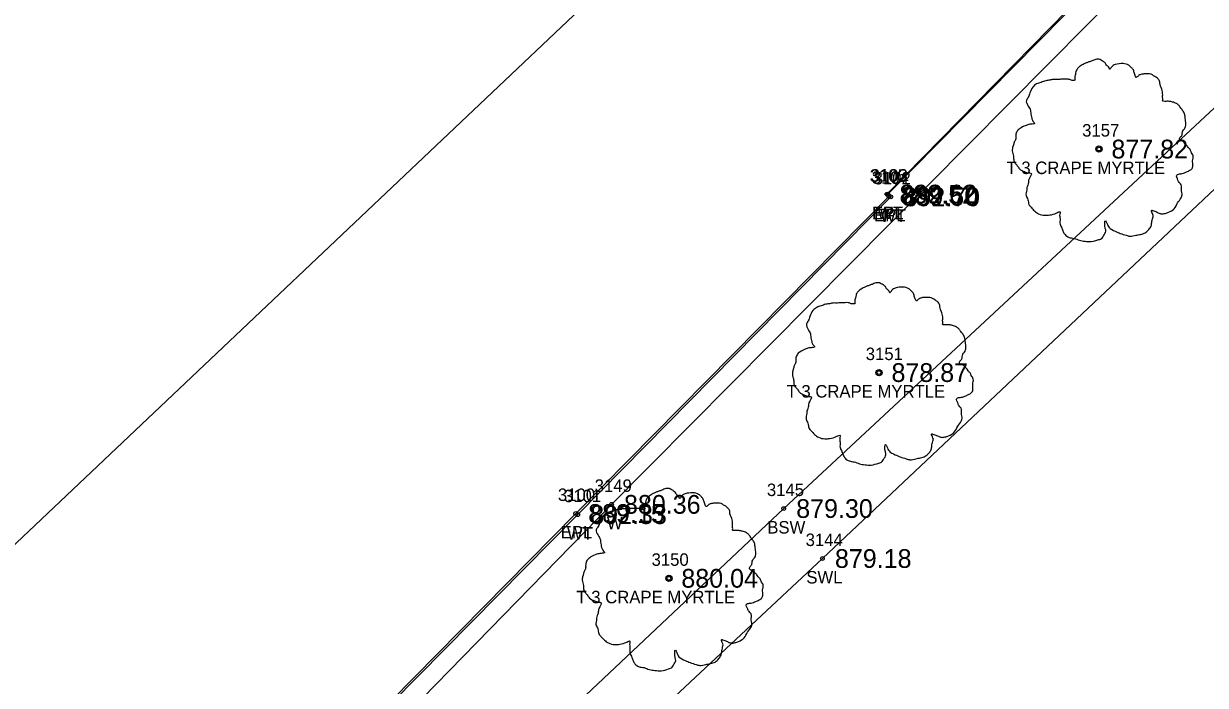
# Model space of a CAD drawing. Extents: x 1622501 to 1626664, y 1117816 to 1121579.
# Drawn here: x 1623634 to 1623728.6, y 1119071.7 to 1119124.7 of the extents above; entities that cross this region are included whole.
import ezdxf

# ---------------------------------------------------------------- set-up
doc = ezdxf.new("R2010")
doc.units = 0
for name, color, linetype in [('RD_EX_BldgApp', 7, 'Continuous'), ('RD_EX_Conc', 7, 'Continuous'), ('RD_EX_Conc_txCode', 7, 'Continuous'), ('RD_EX_DR_Pipe', 7, 'Continuous'), ('RD_EX_Misc', 7, 'Continuous'), ('RD_EX_Misc_txCode', 7, 'Continuous'), ('RD_EX_Road', 7, 'Continuous'), ('RD_EX_Road_txCode', 7, 'Continuous'), ('RD_EX_TX_Conc_ELEV', 7, 'Continuous'), ('RD_EX_TX_Misc_ELEV', 7, 'Continuous'), ('RD_EX_TX_Road_ELEV', 7, 'Continuous'), ('RD_EX_TX_VEG_ELEV', 7, 'Continuous'), ('RD_EX_VEG', 7, 'Continuous'), ('RD_EX_VEG_txCode', 7, 'Continuous'), ('RD_SMD_Locator', 7, 'Continuous')]:
    doc.layers.add(name, color=color, linetype=linetype)

msp = doc.modelspace()

# ---------------------------------------------------------------- linework, layer by layer
at = {"layer": 'RD_EX_BldgApp'}
msp.add_lwpolyline([(1623611.88, 1119041.633), (1623617.165, 1119021.483), (1623649.671, 1119054.028), (1623681.051, 1119086.161), (1623722.347, 1119127.806), (1623757.936, 1119164.001), (1623796.61, 1119203.222), (1623812.892, 1119220.059), (1623805.759, 1119227.093), (1623820.901, 1119266.212)], dxfattribs=at)
at = {"layer": 'RD_EX_Conc'}
for points in [[(1623595.957, 1118993.098), (1623622.153, 1119017.611), (1623656.161, 1119049.385), (1623694.844, 1119085.827), (1623730.881, 1119119.331), (1623767.199, 1119153.546), (1623807.434, 1119191.229), (1623857.127, 1119237.776)], [(1623598.762, 1118988.762), (1623625.502, 1119014.047), (1623659.646, 1119046.042), (1623697.948, 1119081.826), (1623734.479, 1119116.219), (1623770.397, 1119149.723), (1623810.513, 1119187.319), (1623859.029, 1119232.94)]]:
    msp.add_lwpolyline(points, dxfattribs=at)
at = {"layer": 'RD_EX_DR_Pipe'}
msp.add_line((1623590.488, 1119042.518), (1623772.693, 1119214.881), dxfattribs=at)
at = {"layer": 'RD_EX_Misc'}
msp.add_lwpolyline([(1623612.489, 1119041.839), (1623617.784, 1119023.464), (1623650.786, 1119057.144), (1623650.629, 1119057.303), (1623678.345, 1119085.339), (1623703.433, 1119110.78), (1623703.191, 1119111.004), (1623719.28, 1119127.327), (1623719.051, 1119127.54), (1623738.853, 1119148.212), (1623776.594, 1119185.952), (1623789.621, 1119199.191), (1623809.925, 1119220.218), (1623803.282, 1119226.617), (1623818.739, 1119266.256)], dxfattribs=at)
at = {"layer": 'RD_EX_Road'}
msp.add_lwpolyline([(1623613.186, 1119042.019), (1623617.82, 1119023.739), (1623650.67, 1119057.113), (1623650.468, 1119057.338), (1623678.183, 1119085.433), (1623703.282, 1119110.828), (1623703.118, 1119110.99), (1623719.085, 1119127.283), (1623718.708, 1119127.648), (1623738.45, 1119148.271), (1623776.492, 1119186.305), (1623774.181, 1119207.708)], dxfattribs=at)
at = {"layer": 'RD_EX_VEG'}
for centre, radius in [((1623720.098, 1119114.609), 0.25), ((1623720.085, 1119114.59), 0.0001), ((1623702.478, 1119096.713), 0.25), ((1623702.466, 1119096.694), 0.0001), ((1623685.646, 1119080.241), 0.25), ((1623685.634, 1119080.222), 0.0001)]:
    msp.add_circle(centre, radius, dxfattribs=at)
for points in [[(1623720.23, 1119121.776), (1623719.93, 1119121.801), (1623719.605, 1119121.701), (1623719.355, 1119121.601), (1623719.13, 1119121.526), (1623718.905, 1119121.426), (1623718.605, 1119121.251), (1623718.38, 1119121.051), (1623718.255, 1119120.801), (1623718.205, 1119120.576), (1623718.156, 1119120.301), (1623718.156, 1119120.126), (1623718.031, 1119120.101), (1623717.881, 1119120.126), (1623717.631, 1119120.201), (1623717.381, 1119120.201), (1623717.131, 1119120.201), (1623716.781, 1119120.176), (1623716.431, 1119120.176), (1623716.156, 1119120.126), (1623715.832, 1119120.077), (1623715.457, 1119119.952), (1623715.107, 1119119.827), (1623714.807, 1119119.577), (1623714.557, 1119119.102), (1623714.432, 1119118.752), (1623714.282, 1119118.502), (1623714.432, 1119118.052), (1623714.607, 1119117.703), (1623714.632, 1119117.503), (1623714.707, 1119117.078), (1623714.807, 1119116.853), (1623714.932, 1119116.653), (1623714.857, 1119116.628), (1623714.482, 1119116.578), (1623714.182, 1119116.478), (1623713.757, 1119116.253), (1623713.533, 1119116.028), (1623713.433, 1119115.703), (1623713.408, 1119115.354), (1623713.308, 1119115.154), (1623713.233, 1119114.879), (1623713.208, 1119114.804), (1623713.158, 1119114.479), (1623713.258, 1119114.029), (1623713.283, 1119113.679), (1623713.408, 1119113.454), (1623713.558, 1119113.28), (1623713.732, 1119113.03), (1623714.132, 1119112.805), (1623714.457, 1119112.705), (1623714.657, 1119112.68), (1623714.482, 1119112.18), (1623714.432, 1119111.83), (1623714.307, 1119111.43), (1623714.307, 1119111.355), (1623714.257, 1119110.881), (1623714.407, 1119110.556), (1623714.482, 1119110.181), (1623714.657, 1119109.956), (1623714.932, 1119109.656), (1623715.257, 1119109.431), (1623715.757, 1119109.306), (1623716.156, 1119109.331), (1623716.731, 1119109.506), (1623716.981, 1119109.581), (1623716.956, 1119109.406), (1623716.981, 1119109.031), (1623716.981, 1119108.607), (1623717.131, 1119108.282), (1623717.231, 1119108.007), (1623717.381, 1119107.757), (1623717.706, 1119107.532), (1623718.106, 1119107.457), (1623718.53, 1119107.307), (1623718.98, 1119107.232), (1623719.48, 1119107.207), (1623720.08, 1119107.357), (1623720.355, 1119107.482), (1623720.455, 1119107.657), (1623720.654, 1119108.032), (1623720.604, 1119108.257), (1623720.629, 1119108.856), (1623720.729, 1119108.681), (1623720.904, 1119108.332), (1623721.404, 1119108.032), (1623721.804, 1119107.857), (1623722.279, 1119107.707), (1623722.579, 1119107.632), (1623723.053, 1119107.707), (1623723.428, 1119107.782), (1623723.803, 1119107.907), (1623724.103, 1119108.182), (1623724.278, 1119108.457), (1623724.328, 1119108.731), (1623724.403, 1119109.106), (1623724.453, 1119109.281)], [(1623724.453, 1119109.281), (1623724.378, 1119109.456), (1623724.328, 1119109.706), (1623724.403, 1119109.681), (1623724.578, 1119109.631), (1623724.853, 1119109.506), (1623725.078, 1119109.431), (1623725.402, 1119109.456), (1623725.677, 1119109.556), (1623726.127, 1119109.831), (1623726.402, 1119110.306), (1623726.677, 1119110.706), (1623726.752, 1119111.03), (1623726.702, 1119111.255), (1623726.677, 1119111.755), (1623726.477, 1119112.005), (1623726.427, 1119112.13), (1623726.327, 1119112.53), (1623726.402, 1119112.58), (1623726.677, 1119112.63), (1623727.052, 1119112.755), (1623727.327, 1119112.88), (1623727.551, 1119113.055), (1623727.626, 1119113.28), (1623727.601, 1119113.679), (1623727.651, 1119114.079), (1623727.576, 1119114.229), (1623727.476, 1119114.379), (1623727.401, 1119114.579), (1623727.252, 1119114.729), (1623727.152, 1119114.879), (1623727.052, 1119114.979), (1623726.927, 1119115.129), (1623726.752, 1119115.254), (1623726.602, 1119115.304), (1623726.552, 1119115.454), (1623726.702, 1119115.653), (1623726.752, 1119115.753), (1623726.777, 1119115.978), (1623727.002, 1119116.328), (1623727.052, 1119116.728), (1623727.002, 1119117.153), (1623726.952, 1119117.428), (1623726.802, 1119117.703), (1623726.602, 1119117.952), (1623726.477, 1119118.127), (1623726.302, 1119118.252), (1623725.977, 1119118.377), (1623725.727, 1119118.427), (1623725.377, 1119118.427), (1623725.177, 1119118.477), (1623725.202, 1119118.527), (1623725.202, 1119118.677), (1623725.202, 1119118.952), (1623725.127, 1119119.402), (1623724.978, 1119119.902), (1623724.978, 1119119.927), (1623724.878, 1119120.176), (1623724.653, 1119120.376), (1623724.478, 1119120.476), (1623724.278, 1119120.601), (1623724.028, 1119120.626), (1623723.728, 1119120.626), (1623723.453, 1119120.576), (1623723.253, 1119120.476), (1623723.078, 1119120.351), (1623723.003, 1119120.501), (1623722.903, 1119120.801), (1623722.853, 1119120.951), (1623722.704, 1119121.126), (1623722.479, 1119121.326), (1623722.029, 1119121.451), (1623721.404, 1119121.376), (1623721.104, 1119121.176), (1623720.954, 1119121.001), (1623720.904, 1119121.126), (1623720.704, 1119121.326), (1623720.604, 1119121.501), (1623720.43, 1119121.626), (1623720.28, 1119121.726), (1623720.18, 1119121.776)], [(1623702.61, 1119103.88), (1623702.31, 1119103.905), (1623701.986, 1119103.805), (1623701.736, 1119103.705), (1623701.511, 1119103.63), (1623701.286, 1119103.53), (1623700.986, 1119103.355), (1623700.761, 1119103.155), (1623700.636, 1119102.905), (1623700.586, 1119102.681), (1623700.536, 1119102.406), (1623700.536, 1119102.231), (1623700.411, 1119102.206), (1623700.261, 1119102.231), (1623700.011, 1119102.306), (1623699.761, 1119102.306), (1623699.512, 1119102.306), (1623699.162, 1119102.281), (1623698.812, 1119102.281), (1623698.537, 1119102.231), (1623698.212, 1119102.181), (1623697.837, 1119102.056), (1623697.487, 1119101.931), (1623697.188, 1119101.681), (1623696.938, 1119101.206), (1623696.813, 1119100.856), (1623696.663, 1119100.606), (1623696.813, 1119100.157), (1623696.988, 1119099.807), (1623697.013, 1119099.607), (1623697.088, 1119099.182), (1623697.188, 1119098.957), (1623697.313, 1119098.757), (1623697.238, 1119098.732), (1623696.863, 1119098.682), (1623696.563, 1119098.582), (1623696.138, 1119098.357), (1623695.913, 1119098.133), (1623695.813, 1119097.808), (1623695.788, 1119097.458), (1623695.688, 1119097.258), (1623695.613, 1119096.983), (1623695.588, 1119096.908), (1623695.538, 1119096.583), (1623695.638, 1119096.133), (1623695.663, 1119095.784), (1623695.788, 1119095.559), (1623695.938, 1119095.384), (1623696.113, 1119095.134), (1623696.513, 1119094.909), (1623696.838, 1119094.809), (1623697.038, 1119094.784), (1623696.863, 1119094.284), (1623696.813, 1119093.934), (1623696.688, 1119093.535), (1623696.688, 1119093.46), (1623696.638, 1119092.985), (1623696.788, 1119092.66), (1623696.863, 1119092.285), (1623697.038, 1119092.06), (1623697.313, 1119091.76), (1623697.637, 1119091.535), (1623698.137, 1119091.41), (1623698.537, 1119091.435), (1623699.112, 1119091.61), (1623699.362, 1119091.685), (1623699.337, 1119091.51), (1623699.362, 1119091.136), (1623699.362, 1119090.711), (1623699.512, 1119090.386), (1623699.612, 1119090.111), (1623699.761, 1119089.861), (1623700.086, 1119089.636), (1623700.486, 1119089.561), (1623700.911, 1119089.411), (1623701.361, 1119089.336), (1623701.861, 1119089.311), (1623702.46, 1119089.461), (1623702.735, 1119089.586), (1623702.835, 1119089.761), (1623703.035, 1119090.136), (1623702.985, 1119090.361), (1623703.01, 1119090.961), (1623703.11, 1119090.786), (1623703.285, 1119090.436), (1623703.785, 1119090.136), (1623704.185, 1119089.961), (1623704.659, 1119089.811), (1623704.959, 1119089.736), (1623705.434, 1119089.811), (1623705.809, 1119089.886), (1623706.184, 1119090.011), (1623706.484, 1119090.286), (1623706.658, 1119090.561), (1623706.708, 1119090.836), (1623706.783, 1119091.211), (1623706.833, 1119091.385)], [(1623706.833, 1119091.385), (1623706.758, 1119091.56), (1623706.708, 1119091.81), (1623706.783, 1119091.785), (1623706.958, 1119091.735), (1623707.233, 1119091.61), (1623707.458, 1119091.535), (1623707.783, 1119091.56), (1623708.058, 1119091.66), (1623708.508, 1119091.935), (1623708.783, 1119092.41), (1623709.057, 1119092.81), (1623709.132, 1119093.135), (1623709.082, 1119093.36), (1623709.057, 1119093.859), (1623708.857, 1119094.109), (1623708.807, 1119094.234), (1623708.708, 1119094.634), (1623708.783, 1119094.684), (1623709.057, 1119094.734), (1623709.432, 1119094.859), (1623709.707, 1119094.984), (1623709.932, 1119095.159), (1623710.007, 1119095.384), (1623709.982, 1119095.784), (1623710.032, 1119096.183), (1623709.957, 1119096.333), (1623709.857, 1119096.483), (1623709.782, 1119096.683), (1623709.632, 1119096.833), (1623709.532, 1119096.983), (1623709.432, 1119097.083), (1623709.307, 1119097.233), (1623709.132, 1119097.358), (1623708.982, 1119097.408), (1623708.932, 1119097.558), (1623709.082, 1119097.758), (1623709.132, 1119097.858), (1623709.157, 1119098.083), (1623709.382, 1119098.432), (1623709.432, 1119098.832), (1623709.382, 1119099.257), (1623709.332, 1119099.532), (1623709.182, 1119099.807), (1623708.982, 1119100.057), (1623708.857, 1119100.232), (1623708.683, 1119100.357), (1623708.358, 1119100.482), (1623708.108, 1119100.531), (1623707.758, 1119100.531), (1623707.558, 1119100.581), (1623707.583, 1119100.631), (1623707.583, 1119100.781), (1623707.583, 1119101.056), (1623707.508, 1119101.506), (1623707.358, 1119102.006), (1623707.358, 1119102.031), (1623707.258, 1119102.281), (1623707.033, 1119102.481), (1623706.858, 1119102.581), (1623706.658, 1119102.706), (1623706.409, 1119102.731), (1623706.109, 1119102.731), (1623705.834, 1119102.681), (1623705.634, 1119102.581), (1623705.459, 1119102.456), (1623705.384, 1119102.606), (1623705.284, 1119102.905), (1623705.234, 1119103.055), (1623705.084, 1119103.23), (1623704.859, 1119103.43), (1623704.409, 1119103.555), (1623703.785, 1119103.48), (1623703.485, 1119103.28), (1623703.335, 1119103.105), (1623703.285, 1119103.23), (1623703.085, 1119103.43), (1623702.985, 1119103.605), (1623702.81, 1119103.73), (1623702.66, 1119103.83), (1623702.56, 1119103.88)], [(1623685.778, 1119087.409), (1623685.478, 1119087.434), (1623685.154, 1119087.334), (1623684.904, 1119087.234), (1623684.679, 1119087.159), (1623684.454, 1119087.059), (1623684.154, 1119086.884), (1623683.929, 1119086.684), (1623683.804, 1119086.434), (1623683.754, 1119086.209), (1623683.704, 1119085.934), (1623683.704, 1119085.759), (1623683.579, 1119085.734), (1623683.429, 1119085.759), (1623683.179, 1119085.834), (1623682.929, 1119085.834), (1623682.68, 1119085.834), (1623682.33, 1119085.809), (1623681.98, 1119085.809), (1623681.705, 1119085.759), (1623681.38, 1119085.709), (1623681.005, 1119085.584), (1623680.655, 1119085.459), (1623680.356, 1119085.209), (1623680.106, 1119084.735), (1623679.981, 1119084.385), (1623679.831, 1119084.135), (1623679.981, 1119083.685), (1623680.156, 1119083.335), (1623680.181, 1119083.135), (1623680.256, 1119082.711), (1623680.356, 1119082.486), (1623680.481, 1119082.286), (1623680.406, 1119082.261), (1623680.031, 1119082.211), (1623679.731, 1119082.111), (1623679.306, 1119081.886), (1623679.081, 1119081.661), (1623678.981, 1119081.336), (1623678.956, 1119080.986), (1623678.856, 1119080.786), (1623678.781, 1119080.512), (1623678.756, 1119080.437), (1623678.706, 1119080.112), (1623678.806, 1119079.662), (1623678.831, 1119079.312), (1623678.956, 1119079.087), (1623679.106, 1119078.912), (1623679.281, 1119078.662), (1623679.681, 1119078.437), (1623680.006, 1119078.337), (1623680.206, 1119078.313), (1623680.031, 1119077.813), (1623679.981, 1119077.463), (1623679.856, 1119077.063), (1623679.856, 1119076.988), (1623679.806, 1119076.513), (1623679.956, 1119076.188), (1623680.031, 1119075.814), (1623680.206, 1119075.589), (1623680.481, 1119075.289), (1623680.805, 1119075.064), (1623681.305, 1119074.939), (1623681.705, 1119074.964), (1623682.28, 1119075.139), (1623682.53, 1119075.214), (1623682.505, 1119075.039), (1623682.53, 1119074.664), (1623682.53, 1119074.239), (1623682.68, 1119073.914), (1623682.78, 1119073.64), (1623682.929, 1119073.39), (1623683.254, 1119073.165), (1623683.654, 1119073.09), (1623684.079, 1119072.94), (1623684.529, 1119072.865), (1623685.029, 1119072.84), (1623685.628, 1119072.99), (1623685.903, 1119073.115), (1623686.003, 1119073.29), (1623686.203, 1119073.665), (1623686.153, 1119073.889), (1623686.178, 1119074.489), (1623686.278, 1119074.314), (1623686.453, 1119073.964), (1623686.953, 1119073.665), (1623687.353, 1119073.49), (1623687.827, 1119073.34), (1623688.127, 1119073.265), (1623688.602, 1119073.34), (1623688.977, 1119073.415), (1623689.352, 1119073.54), (1623689.652, 1119073.814), (1623689.826, 1119074.089), (1623689.876, 1119074.364), (1623689.951, 1119074.739), (1623690.001, 1119074.914)], [(1623690.001, 1119074.914), (1623689.926, 1119075.089), (1623689.876, 1119075.339), (1623689.951, 1119075.314), (1623690.126, 1119075.264), (1623690.401, 1119075.139), (1623690.626, 1119075.064), (1623690.951, 1119075.089), (1623691.226, 1119075.189), (1623691.676, 1119075.464), (1623691.951, 1119075.939), (1623692.225, 1119076.338), (1623692.3, 1119076.663), (1623692.25, 1119076.888), (1623692.225, 1119077.388), (1623692.025, 1119077.638), (1623691.975, 1119077.763), (1623691.876, 1119078.163), (1623691.951, 1119078.213), (1623692.225, 1119078.263), (1623692.6, 1119078.387), (1623692.875, 1119078.512), (1623693.1, 1119078.687), (1623693.175, 1119078.912), (1623693.15, 1119079.312), (1623693.2, 1119079.712), (1623693.125, 1119079.862), (1623693.025, 1119080.012), (1623692.95, 1119080.212), (1623692.8, 1119080.362), (1623692.7, 1119080.512), (1623692.6, 1119080.611), (1623692.475, 1119080.761), (1623692.3, 1119080.886), (1623692.15, 1119080.936), (1623692.1, 1119081.086), (1623692.25, 1119081.286), (1623692.3, 1119081.386), (1623692.325, 1119081.611), (1623692.55, 1119081.961), (1623692.6, 1119082.361), (1623692.55, 1119082.786), (1623692.5, 1119083.06), (1623692.35, 1119083.335), (1623692.15, 1119083.585), (1623692.025, 1119083.76), (1623691.851, 1119083.885), (1623691.526, 1119084.01), (1623691.276, 1119084.06), (1623690.926, 1119084.06), (1623690.726, 1119084.11), (1623690.751, 1119084.16), (1623690.751, 1119084.31), (1623690.751, 1119084.585), (1623690.676, 1119085.035), (1623690.526, 1119085.534), (1623690.526, 1119085.559), (1623690.426, 1119085.809), (1623690.201, 1119086.009), (1623690.026, 1119086.109), (1623689.826, 1119086.234), (1623689.577, 1119086.259), (1623689.277, 1119086.259), (1623689.002, 1119086.209), (1623688.802, 1119086.109), (1623688.627, 1119085.984), (1623688.552, 1119086.134), (1623688.452, 1119086.434), (1623688.402, 1119086.584), (1623688.252, 1119086.759), (1623688.027, 1119086.959), (1623687.577, 1119087.084), (1623686.953, 1119087.009), (1623686.653, 1119086.809), (1623686.503, 1119086.634), (1623686.453, 1119086.759), (1623686.253, 1119086.959), (1623686.153, 1119087.134), (1623685.978, 1119087.259), (1623685.828, 1119087.359), (1623685.728, 1119087.409)]]:
    msp.add_spline(points, degree=3, dxfattribs=at)
at = {"layer": 'RD_SMD_Locator'}
for centre in [(1623720.098, 1119114.609), (1623703.118, 1119110.99), (1623703.191, 1119111.004), (1623703.282, 1119110.828), (1623703.433, 1119110.78), (1623702.478, 1119096.713), (1623681.051, 1119086.161), (1623694.844, 1119085.827), (1623678.183, 1119085.433), (1623678.345, 1119085.339), (1623697.948, 1119081.826), (1623685.646, 1119080.241)]:
    msp.add_circle(centre, 0.15, dxfattribs=at)

# ---------------------------------------------------------------- texts
at = {"layer": 'RD_EX_Conc_txCode'}
for s, p in [('3145', (1623693.498, 1119086.827)), ('BSW', (1623693.529, 1119083.827)), ('3144', (1623696.602, 1119082.826)), ('SWL', (1623696.657, 1119079.826))]:
    msp.add_text(s, height=1, dxfattribs=at).set_placement(p)
at = {"layer": 'RD_EX_Misc_txCode'}
for s, p in [('3103', (1623701.805, 1119112.004)), ('3102', (1623702.047, 1119111.78)), ('WT', (1623702.332, 1119109.004)), ('WT', (1623702.574, 1119108.78)), ('3149', (1623679.704, 1119087.161)), ('3101', (1623677.242, 1119086.339)), ('W', (1623680.681, 1119084.161)), ('WT', (1623677.487, 1119083.339))]:
    msp.add_text(s, height=1, dxfattribs=at).set_placement(p)
at = {"layer": 'RD_EX_Road_txCode'}
for s, p in [('3105', (1623701.732, 1119111.99)), ('3104', (1623701.897, 1119111.828)), ('EPL', (1623701.914, 1119108.99)), ('EPL', (1623702.078, 1119108.828)), ('3100', (1623676.758, 1119086.433)), ('EPL', (1623676.978, 1119083.433))]:
    msp.add_text(s, height=1, dxfattribs=at).set_placement(p)
at = {"layer": 'RD_EX_TX_Conc_ELEV'}
for s, p in [('879.30', (1623695.844, 1119085.077)), ('879.18', (1623698.948, 1119081.076))]:
    msp.add_text(s, height=1.5, dxfattribs=at).set_placement(p)
at = {"layer": 'RD_EX_TX_Misc_ELEV'}
for s, p in [('892.62', (1623704.191, 1119110.254)), ('892.70', (1623704.433, 1119110.03)), ('880.36', (1623682.051, 1119085.411)), ('892.33', (1623679.345, 1119084.589))]:
    msp.add_text(s, height=1.5, dxfattribs=at).set_placement(p)
at = {"layer": 'RD_EX_TX_Road_ELEV'}
for s, p in [('889.52', (1623704.118, 1119110.24)), ('889.50', (1623704.282, 1119110.078)), ('889.15', (1623679.183, 1119084.683))]:
    msp.add_text(s, height=1.5, dxfattribs=at).set_placement(p)
at = {"layer": 'RD_EX_TX_VEG_ELEV'}
for s, p in [('877.82', (1623721.098, 1119113.859)), ('878.87', (1623703.478, 1119095.963)), ('880.04', (1623686.646, 1119079.491))]:
    msp.add_text(s, height=1.5, dxfattribs=at).set_placement(p)
at = {"layer": 'RD_EX_VEG_txCode'}
for s, p in [('3157', (1623718.751, 1119115.609)), ('T 3 CRAPE MYRTLE', (1623712.692, 1119112.609)), ('3151', (1623701.415, 1119097.713)), ('T 3 CRAPE MYRTLE', (1623695.073, 1119094.713)), ('3150', (1623684.26, 1119081.241)), ('T 3 CRAPE MYRTLE', (1623678.241, 1119078.241))]:
    msp.add_text(s, height=1, dxfattribs=at).set_placement(p)

doc.saveas('drawing.dxf')
